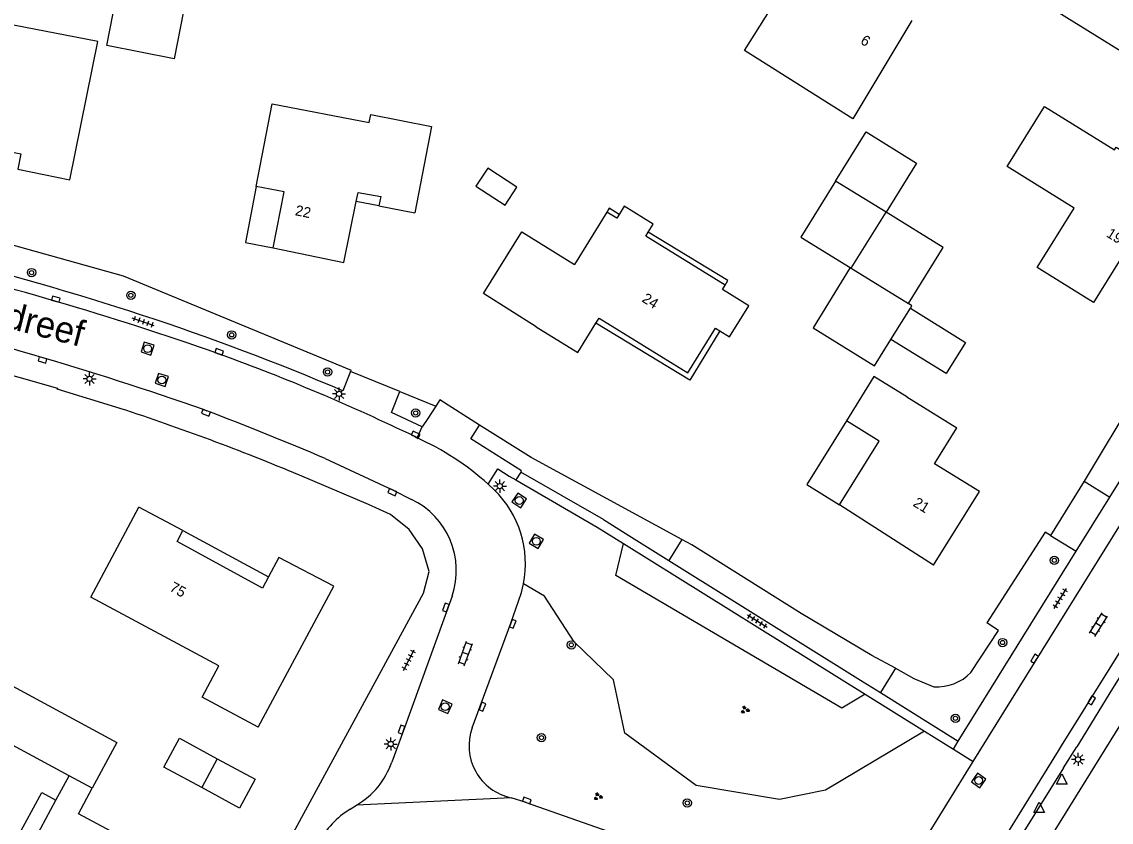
# Model space of a CAD drawing. Extents: x 128999 to 131010, y 395498 to 399007.
# Drawn here: x 130166.4 to 130271, y 398181.1 to 398257.9 of the extents above; entities that cross this region are included whole.
import ezdxf

# ---------------------------------------------------------------- set-up
doc = ezdxf.new("R2010")
doc.units = 0
for name, color, linetype in [('gg-afsc-hekwerk', 7, 'Continuous'), ('gg-anno-huisnummerreeks BGT', 7, 'Continuous'), ('gg-anno-openbare ruimte label', 7, 'Continuous'), ('gg-bbg-gedigitaliseerde bebouwing', 7, 'Continuous'), ('gg-bbg-gedigitaliseerde bebouwing onder overbouw', 7, 'Continuous'), ('gg-bbg-gedigitaliseerde bijgebouw', 7, 'Continuous'), ('gg-bbg-gedigitaliseerde overbouw', 7, 'Continuous'), ('gg-bbg-hoofdgebouw', 7, 'Continuous'), ('gg-bbg-luifel en loopbrug', 7, 'Continuous'), ('gg-bbg-tussenscheiding', 7, 'Continuous'), ('gg-knt-verharding', 7, 'Continuous'), ('gg-knt-verharding nz', 7, 'Continuous'), ('gt-grn-groengrens', 7, 'Continuous'), ('gt-grn-weggrens', 7, 'Continuous'), ('gt-symb-boom', 7, 'Continuous'), ('gt-symb-groenvak', 7, 'Continuous'), ('gt-symb-klinker verharding', 7, 'Continuous'), ('gt-symb-kolk', 7, 'Continuous'), ('gt-symb-lichtmast', 7, 'Continuous'), ('gt-symb-rioolschacht', 7, 'Continuous'), ('gt-symb-tegel verharding', 7, 'Continuous'), ('gt-symb-waterafsluiter', 7, 'Continuous')]:
    doc.layers.add(name, color=color, linetype=linetype)

# ---------------------------------------------------------------- blocks, each defined once
blk = doc.blocks.new('gt0-TEG1')
at = {"layer": 'gt-symb-tegel verharding'}
for p, q in [((-1.12, 0), (1.12, 0)), ((-0.9, -0.25), (-0.9, 0.25)), ((-0.45, -0.25), (-0.45, 0.25)), ((0, -0.25), (0, 0.25)), ((0.45, -0.25), (0.45, 0.25)), ((0.9, -0.25), (0.9, 0.25))]:
    blk.add_line(p, q, dxfattribs=at)
blk = doc.blocks.new('gt0-KOLK')
at = {"layer": 'gt-symb-kolk'}
blk.add_lwpolyline([(0, 0), (0.38, 0), (0.38, 0.4), (-0.38, 0.4), (-0.38, 0), (0, 0)], dxfattribs=at)
blk = doc.blocks.new('gt0-KL1')
at = {"layer": 'gt-symb-klinker verharding'}
for p, q in [((-1.15, 0.3), (1.15, 0.3)), ((-1, -0.3), (-1, 0.3)), ((-0.5, 0.3), (-0.5, 0.45)), ((0, -0.3), (0, 0.3)), ((0.5, 0.3), (0.5, 0.45)), ((1, -0.3), (1, 0.3)), ((-1.15, -0.3), (1.15, -0.3)), ((-0.5, -0.45), (-0.5, -0.3)), ((0.5, -0.45), (0.5, -0.3))]:
    blk.add_line(p, q, dxfattribs=at)
blk = doc.blocks.new('gt0-BOOM')
at = {"layer": 'gt-symb-boom'}
for radius in [0.4, 0.2]:
    blk.add_circle((0, 0), radius, dxfattribs=at)
blk = doc.blocks.new('gt0-RS')
at = {"layer": 'gt-symb-rioolschacht'}
blk.add_lwpolyline([(-0.5, -0.5), (0.5, -0.5), (0.5, 0.5), (-0.5, 0.5)], close=True, dxfattribs=at)
blk.add_circle((0, 0), 0.375, dxfattribs=at)
blk = doc.blocks.new('gt0-LMAST')
at = {"layer": 'gt-symb-lichtmast'}
for p, q in [((-0.18, 0.17), (-0.45, 0.44)), ((-0.01, 0.25), (-0.01, 0.62)), ((0.17, 0.17), (0.44, 0.44)), ((-0.26, 0), (-0.63, 0)), ((-0.18, -0.18), (-0.45, -0.45)), ((-0.01, -0.25), (-0.01, -0.63)), ((0.44, -0.45), (0.17, -0.18)), ((0.24, 0), (0.62, 0))]:
    blk.add_line(p, q, dxfattribs=at)
blk.add_circle((-0.01, 0), 0.25, dxfattribs=at)
blk = doc.blocks.new('gt0-WAFSL')
at = {"layer": 'gt-symb-waterafsluiter'}
for p, q in [((-0.5, -0.33), (0, 0.67)), ((0, 0.67), (0.5, -0.33)), ((0.5, -0.33), (-0.5, -0.33))]:
    blk.add_line(p, q, dxfattribs=at)
blk = doc.blocks.new('gt0-GRVAK')
at = {"layer": 'gt-symb-groenvak'}
for p, q in [((-0.11, 0.19), (-0.23, 0.24)), ((-0.18, 0.15), (0.09, 0.15)), ((-0.09, 0.21), (-0.16, 0.32)), ((-0.05, 0.21), (-0.05, 0.39)), ((0, 0.21), (0.06, 0.32)), ((0.01, 0.19), (0.13, 0.24)), ((0.26, -0.05), (0.2, 0.06)), ((0.31, -0.05), (0.31, 0.13)), ((0.35, -0.05), (0.41, 0.06)), ((-0.24, -0.23), (-0.36, -0.18)), ((-0.32, -0.26), (-0.05, -0.26)), ((-0.23, -0.21), (-0.29, -0.1)), ((-0.18, -0.2), (-0.18, -0.02)), ((-0.14, -0.21), (-0.07, -0.1)), ((-0.12, -0.23), (0, -0.18)), ((0.24, -0.07), (0.12, -0.02)), ((0.17, -0.11), (0.44, -0.11)), ((0.37, -0.07), (0.49, -0.02))]:
    blk.add_line(p, q, dxfattribs=at)

msp = doc.modelspace()

# ---------------------------------------------------------------- linework, layer by layer
at = {"layer": 'gg-afsc-hekwerk'}
msp.add_line((130175.86, 398220.79), (130169.84, 398222.64), dxfattribs=at)
msp.add_lwpolyline([(130192.3, 398179.65), (130204.99, 398203.06), (130205.53, 398205.12), (130204.88, 398207.3), (130203.61, 398209.18), (130201.81, 398210.59), (130199.71, 398211.56)], dxfattribs=at)
msp.add_arc((130107.16, 398010.13), 221.58, 67.1866, 71.9385, dxfattribs=at)
at = {"layer": 'gg-bbg-gedigitaliseerde bebouwing'}
for p, q in [((130222.57, 398239.62), (130219.49, 398234.61)), ((130251.36, 398221.9), (130256.16, 398218.93)), ((130253.94, 398205.74), (130244.91, 398211.52)), ((130169.71, 398183.17), (130170.98, 398185.52))]:
    msp.add_line(p, q, dxfattribs=at)
for points in [[(130251.86, 398258.04), (130246.18, 398248.6), (130235.79, 398255.16), (130240.76, 398263.07)], [(130171.04, 398242.74), (130173.72, 398256.01), (130164.64, 398257.78)], [(130188.93, 398242.11), (130190.47, 398250.03), (130199.77, 398248.23), (130199.92, 398249.01), (130205.76, 398247.87), (130204.15, 398239.56)], [(130269.29, 398230.95), (130263.88, 398234.31), (130267.42, 398240.02), (130261, 398244), (130264.58, 398249.77)], [(130190.55, 398236.21), (130191.6, 398241.59), (130188.93, 398242.11)], [(130226.56, 398237.72), (130227.03, 398238.49), (130224.25, 398240.21), (130223.76, 398239.42)], [(130223.76, 398239.42), (130223.53, 398239.04), (130222.57, 398239.62)], [(130233.93, 398232.63), (130226.31, 398237.32), (130226.56, 398237.72)], [(130236.2, 398230.65), (130233.67, 398232.21), (130233.93, 398232.63)], [(130251.36, 398221.9), (130248.2, 398223.86), (130245.57, 398219.61)], [(130244.91, 398211.52), (130248.73, 398217.66), (130245.57, 398219.61)], [(130189.12, 398190.18), (130183.73, 398193.08), (130185.35, 398196.09), (130173.06, 398202.68), (130177.68, 398211.32)]]:
    msp.add_lwpolyline(points, dxfattribs=at)
at = {"layer": 'gg-bbg-gedigitaliseerde bebouwing onder overbouw'}
msp.add_line((130166.52, 398177.28), (130169.71, 398183.17), dxfattribs=at)
at = {"layer": 'gg-bbg-gedigitaliseerde bijgebouw'}
for p, q in [((130249.38, 398239.63), (130244.54, 398242.62)), ((130254.87, 398236.23), (130249.38, 398239.63)), ((130251.54, 398230.85), (130254.87, 398236.23)), ((130249.85, 398227.4), (130251.71, 398230.4)), ((130185.2, 398187.16), (130183.7, 398184.38))]:
    msp.add_line(p, q, dxfattribs=at)
for points in [[(130182.54, 398261.92), (130181.06, 398254.36), (130174.58, 398255.63), (130175.48, 398260.25), (130171.87, 398260.95), (130172.44, 398263.89), (130174.33, 398263.52)], [(130210.02, 398242.14), (130212.82, 398240.3), (130213.94, 398242.02), (130211.15, 398243.85), (130210.02, 398242.14)], [(130244.54, 398242.62), (130241.21, 398237.24), (130245.95, 398234.31)], [(130245.95, 398234.31), (130242.38, 398228.53), (130248.28, 398224.87), (130249.85, 398227.4)], [(130251.71, 398230.4), (130251.86, 398230.65), (130251.54, 398230.85)], [(130170.98, 398185.52), (130162.02, 398190.36), (130164.4, 398194.76), (130175.57, 398188.72), (130173.2, 398184.32)], [(130185.2, 398187.16), (130188.83, 398185.2), (130187.33, 398182.42), (130183.7, 398184.38)]]:
    msp.add_lwpolyline(points, dxfattribs=at)
at = {"layer": 'gg-bbg-gedigitaliseerde overbouw'}
msp.add_lwpolyline([(130166.52, 398177.28), (130165.16, 398178.01), (130168.35, 398183.9), (130169.71, 398183.17)], dxfattribs=at)
at = {"layer": 'gg-bbg-hoofdgebouw'}
for p, q in [((130200.7, 398240.23), (130204.15, 398239.56)), ((130181.9, 398209.07), (130177.68, 398211.32))]:
    msp.add_line(p, q, dxfattribs=at)
for points in [[(130159.7, 398254.98), (130158.11, 398246.84), (130166.35, 398245.23), (130166.05, 398243.76), (130171.04, 398242.74)], [(130264.58, 398249.77), (130271.3, 398245.62), (130271.46, 398245.88), (130273.19, 398244.8), (130273.03, 398244.54), (130276.42, 398242.44), (130269.29, 398230.95)], [(130198.53, 398240.65), (130198.71, 398241.53), (130200.88, 398241.12), (130200.7, 398240.23)], [(130190.55, 398236.21), (130197.34, 398234.8), (130198.53, 398240.65)], [(130215.8, 398228.62), (130210.74, 398231.81), (130214.43, 398237.75), (130219.49, 398234.61)], [(130233.43, 398228.23), (130234.36, 398227.66), (130236.2, 398230.65)], [(130221.53, 398228.99), (130221.83, 398229.47), (130230.35, 398224.19), (130233, 398228.49), (130233.43, 398228.23)], [(130215.8, 398228.62), (130219.8, 398226.17), (130221.53, 398228.99)], [(130253.94, 398205.74), (130258.34, 398212.81), (130254.03, 398215.48), (130256.16, 398218.93)], [(130190.11, 398204.63), (130189.53, 398203.53), (130181.34, 398208.01), (130181.9, 398209.07)], [(130189.12, 398190.18), (130196.38, 398203.71), (130191.09, 398206.49), (130190.11, 398204.63)], [(130176.36, 398179.45), (130171.87, 398181.88), (130173.2, 398184.32)]]:
    msp.add_lwpolyline(points, dxfattribs=at)
at = {"layer": 'gg-bbg-luifel en loopbrug'}
for p, q in [((130200.7, 398240.23), (130198.53, 398240.65)), ((130181.9, 398209.07), (130190.11, 398204.63))]:
    msp.add_line(p, q, dxfattribs=at)
for points in [[(130244.54, 398242.62), (130247.46, 398247.34), (130252.3, 398244.35), (130249.38, 398239.63)], [(130188.93, 398242.11), (130187.89, 398236.72), (130190.55, 398236.21)], [(130223.76, 398239.42), (130222.81, 398240.01), (130222.57, 398239.62)], [(130233.93, 398232.63), (130234.2, 398233.06), (130226.56, 398237.72)], [(130251.71, 398230.4), (130257, 398227.13), (130255.14, 398224.13), (130249.85, 398227.4)], [(130233.43, 398228.23), (130230.54, 398223.49), (130221.53, 398228.99)], [(130245.57, 398219.61), (130241.76, 398213.47), (130244.91, 398211.52)], [(130183.7, 398184.38), (130180.07, 398186.34), (130181.58, 398189.12), (130185.2, 398187.16)]]:
    msp.add_lwpolyline(points, dxfattribs=at)
at = {"layer": 'gg-bbg-tussenscheiding'}
for p, q in [((130246.02, 398234.26), (130249.38, 398239.63)), ((130245.95, 398234.31), (130246.02, 398234.26)), ((130246.02, 398234.26), (130251.54, 398230.85)), ((130173.2, 398184.32), (130170.98, 398185.52))]:
    msp.add_line(p, q, dxfattribs=at)
at = {"layer": 'gg-knt-verharding'}
for p, q in [((130312.58, 398256.22), (130261.56, 398173.84)), ((130257.75, 398186.9), (130292.17, 398242.37)), ((130270.85, 398212.27), (130283.21, 398232.2)), ((130185.52, 398225.96), (130185.31, 398226.04)), ((130197.99, 398224.33), (130197.24, 398222.49)), ((130202.7, 398222.41), (130197.99, 398224.33)), ((130169.87, 398222.72), (130169.84, 398222.64)), ((130183.96, 398220.64), (130184.18, 398220.56)), ((130206.16, 398221), (130205.39, 398219.81)), ((130205.39, 398219.81), (130204.86, 398219.01)), ((130214.32, 398214.68), (130214.39, 398214.79)), ((130199.71, 398211.56), (130193.07, 398214.37)), ((130222.27, 398210.11), (130214.32, 398214.68)), ((130268.38, 398213.81), (130265.17, 398208.59)), ((130268.38, 398213.81), (130270.85, 398212.27)), ((130211.78, 398212.98), (130211.19, 398213.53)), ((130267.62, 398207.07), (130270.85, 398212.27)), ((130222.27, 398210.11), (130224.95, 398208.43)), ((130265.17, 398208.59), (130267.62, 398207.07)), ((130224.19, 398207.81), (130247.38, 398193.35)), ((130224.95, 398208.43), (130228.54, 398206.19)), ((130256.31, 398188.83), (130267.62, 398207.07)), ((130228.54, 398206.19), (130247.18, 398194.54)), ((130247.18, 398194.54), (130248.83, 398193.51)), ((130247.38, 398193.35), (130253.07, 398189.81)), ((130248.83, 398193.51), (130256.31, 398188.83)), ((130253.07, 398189.81), (130255.84, 398188.08)), ((130255.84, 398188.08), (130257.75, 398186.9)), ((130266.42, 398186.28), (130267.68, 398188.3)), ((130251.83, 398177.36), (130257.75, 398186.9)), ((130197.95, 398182.31), (130198.55, 398182.71)), ((130214.84, 398182.96), (130213.4, 398183.41)), ((130214.84, 398182.96), (130242.05, 398173.44))]:
    msp.add_line(p, q, dxfattribs=at)
for points in [[(130285.22, 398246.83), (130222.25, 398285.86), (130222.86, 398289.32), (130222.64, 398290.27), (130226.44, 398309.12), (130253.77, 398303.3), (130273.85, 398290.97)], [(130308.34, 398256.35), (130309.07, 398255.06), (130291.08, 398226.09), (130279.81, 398207.81), (130271.1, 398193.9), (130267.68, 398188.3)], [(130134.75, 398231.32), (130136.94, 398230.89), (130145.43, 398229.06), (130153.88, 398227.02), (130162.45, 398224.79), (130166.16, 398223.78), (130169.87, 398222.72)], [(130204.86, 398219.01), (130201.92, 398220.41), (130202.7, 398222.41)], [(130210.37, 398219.19), (130206.55, 398221.61), (130206.16, 398221)], [(130214.39, 398214.79), (130209.53, 398217.86), (130210.37, 398219.19)], [(130204.37, 398217.98), (130204.36, 398217.98), (130204.15, 398218.09)], [(130195.55, 398215.98), (130202.08, 398212.93), (130203.82, 398212.06)], [(130211.19, 398213.53), (130212.11, 398214.99), (130213.2, 398214.29), (130213.84, 398213.92)], [(130213.84, 398213.92), (130221.66, 398209.38), (130224.19, 398207.81)], [(130209.67, 398190.13), (130213.36, 398200.18), (130214.1, 398202.28), (130214.38, 398203.11), (130214.58, 398203.95)], [(130207.73, 398202.77), (130203.06, 398189.88), (130201.94, 398186.83)], [(130266.42, 398186.28), (130261.39, 398178.22), (130259.98, 398178.37)]]:
    msp.add_lwpolyline(points, dxfattribs=at)
for centre, radius, start, end in [((130084.52, 397940.28), 303.01, 70.5716, 76.76), ((130099.8, 397992.79), 249.51, 67.0127, 76.4918), ((130076.86, 397915.21), 323.67, 70.677, 76.8341), ((130116.22, 398036.01), 202.2, 64.2242, 69.9568), ((130078.04, 397941.08), 298.96, 66.8544, 69.2043), ((130193.35, 398193.65), 26.7, 48.0967, 65.6319), ((130204.8, 398205.86), 9.97, 348.9308, 45.5597), ((130200.58, 398205.23), 7.56, 340.9902, 64.5966), ((130214.45, 398188.39), 5.09, 160.0042, 258.0717), ((130194.79, 398189.26), 7.55, 299.8729, 341.2339), ((130202.16, 398175.34), 8.14, 121.1152, 152.7226)]:
    msp.add_arc(centre, radius, start, end, dxfattribs=at)
at = {"layer": 'gg-knt-verharding nz'}
for p, q in [((130308.34, 398256.35), (130266.2, 398188.39)), ((130265.9, 398187.91), (130259.98, 398178.37)), ((130266.2, 398188.39), (130265.9, 398187.91))]:
    msp.add_line(p, q, dxfattribs=at)
at = {"layer": 'gt-grn-groengrens'}
for p, q in [((130280.45, 398233.91), (130268.38, 398213.81)), ((130197.99, 398224.33), (130198.05, 398224.47)), ((130202.7, 398222.41), (130206.16, 398221)), ((130264.66, 398208.92), (130259.04, 398200.2)), ((130265.17, 398208.59), (130264.66, 398208.92)), ((130229.79, 398208.19), (130228.54, 398206.19)), ((130250.28, 398195.84), (130248.83, 398193.51))]:
    msp.add_line(p, q, dxfattribs=at)
for points in [[(130147.89, 398241.41), (130176.17, 398233.52), (130198.05, 398224.47)], [(130229.79, 398208.19), (130215.31, 398216.08), (130210.37, 398219.19)], [(130247.38, 398193.35), (130245.15, 398192.02), (130223.46, 398204.75), (130224.19, 398207.81)], [(130250.28, 398195.84), (130248.01, 398197.08), (130241.23, 398201.1), (130230.75, 398207.7), (130229.79, 398208.19)], [(130253.07, 398189.81), (130243.58, 398184.15), (130239.14, 398183.24), (130231.14, 398184.57), (130224.31, 398189.6), (130223.21, 398194.72), (130219.46, 398198.37), (130216.61, 398202.76), (130214.58, 398203.95)], [(130257.52, 398195.43), (130260.17, 398199.48), (130259.04, 398200.2)], [(130250.28, 398195.84), (130252.05, 398194.87), (130253.96, 398194.06)]]:
    msp.add_lwpolyline(points, dxfattribs=at)
msp.add_arc((130254.27, 398198.59), 4.53, 266.1212, 315.915, dxfattribs=at)
at = {"layer": 'gt-grn-weggrens'}
for p, q in [((130204.37, 398217.98), (130204.86, 398219.01)), ((130214.32, 398214.68), (130213.84, 398213.92)), ((130255.84, 398188.08), (130256.31, 398188.83)), ((130213.4, 398183.41), (130198.55, 398182.71))]:
    msp.add_line(p, q, dxfattribs=at)

# ---------------------------------------------------------------- block references
at = {"layer": 'gt-symb-boom'}
for p in [(130167.37, 398233.83), (130176.9, 398231.65), (130186.58, 398227.85), (130195.78, 398224.29), (130204.23, 398220.35), (130265.53, 398206.2), (130219.18, 398198.09), (130260.56, 398198.31), (130256.04, 398191.03), (130216.31, 398189.18), (130230.3, 398182.91)]:
    msp.add_blockref('gt0-BOOM', p, dxfattribs=at)
at = {"layer": 'gt-symb-groenvak'}
for p in [(130235.83, 398191.84), (130221.72, 398183.52)]:
    msp.add_blockref('gt0-GRVAK', p, dxfattribs=at)
at = {"layer": 'gt-symb-klinker verharding'}
for p, rotation in [((130269.77, 398200.02), 58.12218352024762), ((130209.01, 398197.25), 70.06095208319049)]:
    msp.add_blockref('gt0-KL1', p, dxfattribs=dict(at, rotation=rotation))
at = {"layer": 'gt-symb-kolk'}
for p, rotation in [((130169.64, 398231.09), -16.311207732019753), ((130185.31, 398226.04), -20.12721098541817), ((130168.48, 398225.64), 163.55581420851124), ((130184.18, 398220.56), 159.33155840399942), ((130204.15, 398218.09), -27.46727233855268), ((130202.08, 398212.93), 154.96896820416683), ((130207.31, 398201.61), 70.05412449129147), ((130213.36, 398200.18), -110.091349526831), ((130263.8, 398196.65), 58.741514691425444), ((130268.94, 398192.86), -121.67131852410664), ((130210.45, 398192.22), -110.40020939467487), ((130203.06, 398189.88), 70.08997127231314), ((130214.84, 398182.96), -19.395528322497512)]:
    msp.add_blockref('gt0-KOLK', p, dxfattribs=dict(at, rotation=rotation))
at = {"layer": 'gt-symb-lichtmast'}
for p in [(130172.94, 398223.62), (130196.89, 398222.18), (130212.33, 398213.33), (130201.85, 398188.57), (130267.81, 398187.09)]:
    msp.add_blockref('gt0-LMAST', p, dxfattribs=at)
at = {"layer": 'gt-symb-rioolschacht'}
for p, rotation in [((130178.51, 398226.53), 161.6951932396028), ((130179.88, 398223.52), 161.7717468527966), ((130214.17, 398211.95), -123.18422684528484), ((130215.81, 398208.03), 149.97883740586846), ((130207.07, 398192.15), 66.29068611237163), ((130258.27, 398185.07), 55.054901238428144)]:
    msp.add_blockref('gt0-RS', p, dxfattribs=dict(at, rotation=rotation))
at = {"layer": 'gt-symb-tegel verharding'}
for p, rotation in [((130178.09, 398229.09), 160.5504312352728), ((130266.09, 398202.54), 58.20108717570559), ((130237.02, 398200.37), -31.92645509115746), ((130203.58, 398196.62), 62.922248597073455)]:
    msp.add_blockref('gt0-TEG1', p, dxfattribs=dict(at, rotation=rotation))
at = {"layer": 'gt-symb-waterafsluiter'}
for p in [(130266.25, 398185.05), (130264.07, 398182.32)]:
    msp.add_blockref('gt0-WAFSL', p, dxfattribs=at)

# ---------------------------------------------------------------- texts
at = {"layer": 'gg-anno-huisnummerreeks BGT'}
for s, rotation, p in [('6', 328, (130246.84, 398255.87)), ('22', 348.3, (130192.61, 398239.35)), ('19', 328.2, (130270.44, 398237.33)), ('24', 328.2, (130225.87, 398231.09)), ('21', 328.1, (130251.89, 398211.48)), ('75', 331.3, (130180.54, 398203.32))]:
    msp.add_text(s, height=1, rotation=rotation, dxfattribs=at).set_placement(p)
at = {"layer": 'gg-anno-openbare ruimte label'}
msp.add_text('Top Naeffdreef', height=2.5, rotation=345.6, dxfattribs=at).set_placement((130150.46, 398232.24))

doc.saveas('drawing.dxf')
